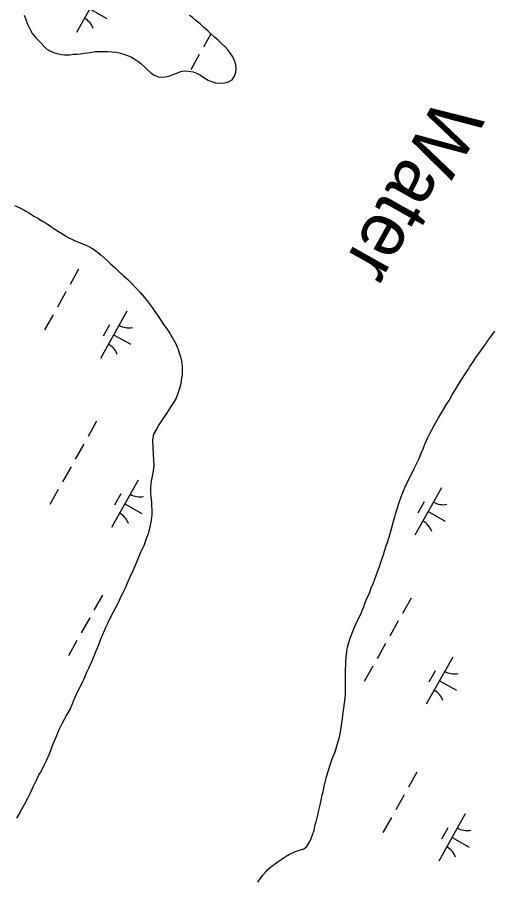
# Model space of a CAD drawing. Extents: x 3913936 to 3933962, y 195330 to 217741.
# Drawn here: x 3927207 to 3927645, y 203665 to 204461 of the extents above; entities that cross this region are included whole.
import ezdxf

# ---------------------------------------------------------------- set-up
doc = ezdxf.new("R2010")
doc.units = 0
for name, color, linetype in [('V-RIVR-IDEN', 7, 'Continuous'), ('V-TOPO-SHOR', 7, 'Continuous'), ('V-WETL-SWMP', 7, 'Continuous')]:
    doc.layers.add(name, color=color, linetype=linetype)

msp = doc.modelspace()

# ---------------------------------------------------------------- linework, layer by layer
at = {"layer": 'V-TOPO-SHOR'}
for points in [[(3927213.56, 204463.29), (3927215.18, 204458.45), (3927216.25, 204455.57), (3927217.73, 204452.3), (3927219.33, 204449.3), (3927221.2, 204446.03), (3927223.19, 204443.43), (3927226.37, 204440.18), (3927229.02, 204437.44), (3927231.67, 204434.58), (3927234.46, 204431.98), (3927236.97, 204430.3), (3927240.52, 204428.76), (3927243.55, 204427.87), (3927247.76, 204426.99), (3927250.78, 204426.62), (3927255.64, 204426.67), (3927259.05, 204427.1), (3927262.32, 204427.25), (3927265.34, 204427.68), (3927268.62, 204428.1), (3927271.76, 204428.39), (3927275.83, 204429.09), (3927278.97, 204429.64), (3927283.17, 204429.81), (3927286.32, 204429.84), (3927290.13, 204429.75), (3927294.72, 204429.53), (3927298.14, 204429.03), (3927302.21, 204428.15), (3927306.16, 204426.88), (3927309.59, 204425.73), (3927312.35, 204424.44), (3927315.52, 204422.5), (3927318.3, 204420.69), (3927320.94, 204418.75), (3927324.38, 204415.63), (3927327.16, 204412.9), (3927329.94, 204410.3), (3927333.38, 204407.84), (3927337.46, 204406.43), (3927340.88, 204405.94), (3927343.89, 204406.23), (3927347.69, 204407.32), (3927350.83, 204408.4), (3927354.23, 204409.87), (3927357.76, 204411.22), (3927361.69, 204411.78), (3927365.37, 204411.68), (3927369.18, 204410.93), (3927372.34, 204409.65), (3927376.16, 204407.85), (3927380, 204405.13), (3927383.17, 204403.19), (3927386.06, 204402.03), (3927389.88, 204400.89), (3927393.43, 204400.4), (3927398.15, 204400.7), (3927401.95, 204401.66), (3927405.34, 204403.65), (3927407.54, 204406.83), (3927408.56, 204410.64), (3927409.05, 204413.67), (3927408.75, 204417.47), (3927407.41, 204421.26), (3927405.93, 204424.66), (3927403.67, 204427.92), (3927401.54, 204430.79), (3927399.15, 204433.65), (3927395.31, 204437.16), (3927392.27, 204440.02), (3927388.96, 204442.88), (3927386.31, 204445.35), (3927382.74, 204448.6), (3927378.9, 204452.23), (3927375.85, 204455.09), (3927372.15, 204458.08), (3927368.32, 204461.19), (3927365.81, 204463)], [(3927204.63, 204287.93), (3927208.98, 204285.87), (3927212.4, 204284.07), (3927215.57, 204282.26), (3927218.47, 204280.59), (3927222.42, 204278), (3927226.64, 204275.68), (3927229.28, 204274), (3927233.63, 204271.42), (3927238.11, 204268.45), (3927242.59, 204265.48), (3927245.23, 204263.8), (3927248.66, 204261.6), (3927251.83, 204259.4), (3927255.38, 204257.6), (3927258.15, 204256.31), (3927261.04, 204254.9), (3927264.33, 204253.62), (3927268.15, 204252.08), (3927271.96, 204250.55), (3927275.79, 204248.35), (3927279.21, 204246.29), (3927284.49, 204242.14), (3927289.78, 204237.34), (3927292.82, 204234.49), (3927297.05, 204230.6), (3927300.76, 204226.96), (3927305.12, 204223.07), (3927308.95, 204219.57), (3927312.13, 204216.58), (3927316.37, 204211.9), (3927320.34, 204207.48), (3927324.31, 204202.93), (3927326.83, 204199.94), (3927331.35, 204193.82), (3927333.21, 204190.95), (3927336.26, 204186.79), (3927339.99, 204181.06), (3927341.98, 204178.19), (3927344.9, 204174.02), (3927347.69, 204170.12), (3927349.42, 204167.25), (3927351.82, 204163.21), (3927353.29, 204160.34), (3927355.03, 204155.9), (3927356.11, 204153.02), (3927357.6, 204148.19), (3927358.41, 204144.66), (3927359.12, 204139.68), (3927359.28, 204136.67), (3927359.06, 204131.82), (3927358.56, 204128.8), (3927357.45, 204122.24), (3927355.8, 204116.32), (3927353.62, 204110.4), (3927351.69, 204107.11), (3927348.2, 204101.57), (3927344.58, 204096.03), (3927340.83, 204090.36), (3927337.73, 204085.74), (3927335.67, 204082.45), (3927332.7, 204077.18), (3927331.83, 204071.8), (3927332.02, 204065.51), (3927332.48, 204058.43), (3927332.66, 204053.85), (3927332.97, 204048.08), (3927332.12, 204041.52), (3927331.36, 204038.37), (3927330.62, 204033.9), (3927330.01, 204028.92), (3927330.07, 204022.36), (3927330.36, 204019.35), (3927330.79, 204014.64), (3927330.96, 204011.62), (3927331.13, 204007.04), (3927331.04, 204002.71), (3927330.56, 203997.73), (3927329.44, 203991.69), (3927327.79, 203985.38), (3927326.39, 203981.56), (3927323.96, 203975.25), (3927321.13, 203968.67), (3927318.18, 203962.09), (3927316.9, 203959.06), (3927313.82, 203951.82), (3927310.86, 203945.24), (3927307.79, 203938.14), (3927306.5, 203935.24), (3927304.45, 203930.89), (3927303.03, 203928), (3927300.97, 203923.78)], [(3927624.52, 204139.47), (3927627.36, 204143.81), (3927629.43, 204146.84), (3927632.39, 204151.05), (3927634.46, 204153.95), (3927637.17, 204157.9), (3927639.1, 204160.4), (3927640.78, 204162.9), (3927643.49, 204166.58), (3927647.5, 204172.11)], [(3927548.37, 203977.4), (3927549.9, 203982.26), (3927550.91, 203985.4), (3927552.18, 203989.86), (3927554.08, 203996.81), (3927555.98, 204003.5), (3927557.11, 204007.43), (3927559.15, 204013.99), (3927561.31, 204020.15), (3927563.23, 204025.01), (3927564.89, 204028.56), (3927567.33, 204033.81), (3927570.15, 204039.72), (3927572.97, 204045.5), (3927575.67, 204050.49), (3927577.34, 204054.04), (3927578.62, 204057.19), (3927579.9, 204060.08), (3927581.3, 204063.62), (3927582.96, 204067.95), (3927584.5, 204071.1), (3927585.78, 204073.99), (3927587.58, 204077.67), (3927589.25, 204081.08), (3927591.95, 204085.56), (3927595.42, 204091.99), (3927597.22, 204095.15), (3927600.05, 204099.88), (3927603.27, 204104.88), (3927605.34, 204108.17), (3927608.16, 204113.43), (3927612.16, 204119.87), (3927613.96, 204122.77), (3927616.54, 204126.84), (3927620.53, 204133.03), (3927622.85, 204136.71), (3927624.52, 204139.47)], [(3927463.69, 203692.61), (3927463.75, 203692.63), (3927468.39, 203693.96), (3927471.25, 203695.04), (3927474.11, 203697.15), (3927476.69, 203701.1), (3927478.23, 203704.52), (3927479.37, 203707.8), (3927480.77, 203712.12), (3927481.9, 203716.97), (3927482.79, 203719.86), (3927484.05, 203724.84), (3927484.67, 203727.98), (3927486.19, 203733.88), (3927487.44, 203739.78), (3927488.31, 203744.62), (3927489.2, 203747.64), (3927490.07, 203752.35), (3927490.95, 203756.28), (3927492.34, 203761.4), (3927493.35, 203765.2), (3927495.25, 203771.36), (3927497.29, 203776.87), (3927498.44, 203780.02), (3927500.1, 203784.48), (3927502.13, 203790.78), (3927504.16, 203797.99), (3927505.16, 203802.57), (3927506.15, 203808.99), (3927507, 203815.14), (3927507.74, 203820.64), (3927508.22, 203824.57), (3927508.7, 203829.15), (3927509.58, 203833.73), (3927509.8, 203837.27), (3927509.73, 203844.85), (3927509.7, 203847.99), (3927509.79, 203852.7), (3927509.72, 203860.02), (3927509.94, 203864.46), (3927510.04, 203867.48), (3927510.4, 203871.66), (3927511, 203877.03), (3927511.62, 203880.83), (3927513.39, 203887.12), (3927515.56, 203893.15), (3927518.11, 203899.32), (3927520.93, 203905.5), (3927523.76, 203911.27), (3927525.42, 203915.21), (3927526.57, 203918.1), (3927527.72, 203921.12), (3927528.87, 203924.01), (3927531.05, 203928.6), (3927532.2, 203931.62), (3927533.85, 203936.34), (3927535.13, 203939.23), (3927536.79, 203943.56), (3927538.45, 203947.76), (3927541, 203954.98), (3927542.02, 203958.12), (3927543.54, 203962.59), (3927544.69, 203965.86), (3927545.7, 203969.14), (3927547.36, 203974.13), (3927548.37, 203977.4)], [(3927300.97, 203923.78), (3927299.69, 203921.02), (3927297.63, 203917.07), (3927295.57, 203912.99), (3927291.83, 203905.87), (3927290.42, 203902.71), (3927288.75, 203899.42), (3927287.47, 203896.39), (3927285.41, 203891.65), (3927283.62, 203887.31), (3927282.47, 203884.42), (3927280.8, 203879.95), (3927279.52, 203877.05), (3927277.98, 203873.11), (3927275.55, 203867.18), (3927272.72, 203861), (3927271.05, 203857.44), (3927269, 203852.84), (3927266.17, 203846.65), (3927263.08, 203840.46), (3927260.26, 203834.4), (3927258.72, 203830.85), (3927256.02, 203824.66), (3927252.93, 203818.74), (3927250.36, 203814.12), (3927248.42, 203810.7), (3927245.46, 203804.77), (3927242.9, 203798.33), (3927240.08, 203791.88), (3927237.78, 203785.56), (3927236.37, 203782.14), (3927233.93, 203776.74), (3927231.87, 203772.4), (3927229.04, 203766.61), (3927227.1, 203763.44), (3927224.54, 203757.91), (3927221.83, 203752.51), (3927219.39, 203746.86), (3927216.56, 203741.45), (3927213.73, 203736.05), (3927211.28, 203731.84), (3927209.34, 203728.54), (3927206.25, 203723.27)], [(3927428.88, 203664.23), (3927430.94, 203667.34), (3927433.44, 203670.71), (3927435.93, 203673.48), (3927438.26, 203675.91), (3927440.58, 203678.07), (3927443.08, 203680.06), (3927446.35, 203682.4), (3927449.62, 203684.57), (3927452.12, 203686.39), (3927454.88, 203688.21), (3927457.98, 203689.94), (3927462.12, 203691.94), (3927463.69, 203692.61)]]:
    msp.add_lwpolyline(points, dxfattribs=at)
at = {"layer": 'V-WETL-SWMP'}
for p, q in [((3927286.19, 204490.81), (3927261.69, 204447.22)), ((3927273.94, 204469.01), (3927289.63, 204460.19)), ((3927385.6, 204445.99), (3927378.77, 204433.83)), ((3927374.85, 204426.86), (3927367.01, 204412.91)), ((3927263.64, 204229.02), (3927255.8, 204215.07)), ((3927251.88, 204208.1), (3927244.04, 204194.15)), ((3927308.21, 204190.54), (3927283.71, 204146.95)), ((3927240.12, 204187.18), (3927232.28, 204173.23)), ((3927292.18, 204177.76), (3927286.3, 204167.29)), ((3927643.49, 204166.58), (3927647.5, 204172.11)), ((3927295.96, 204168.74), (3927311.65, 204159.92)), ((3927640.78, 204162.9), (3927643.49, 204166.58)), ((3927634.46, 204153.95), (3927637.17, 204157.9)), ((3927637.17, 204157.9), (3927639.11, 204160.4)), ((3927639.11, 204160.4), (3927640.78, 204162.9)), ((3927629.43, 204146.84), (3927632.39, 204151.05)), ((3927632.39, 204151.05), (3927634.46, 204153.95)), ((3927624.53, 204139.47), (3927627.36, 204143.81)), ((3927627.36, 204143.81), (3927629.43, 204146.84)), ((3927616.54, 204126.84), (3927620.53, 204133.03)), ((3927620.53, 204133.03), (3927622.85, 204136.71)), ((3927622.85, 204136.71), (3927624.53, 204139.47)), ((3927613.96, 204122.77), (3927616.54, 204126.84)), ((3927608.16, 204113.43), (3927612.16, 204119.87)), ((3927612.16, 204119.87), (3927613.96, 204122.77)), ((3927603.27, 204104.88), (3927605.34, 204108.17)), ((3927605.34, 204108.17), (3927608.16, 204113.43)), ((3927600.05, 204099.88), (3927603.27, 204104.88)), ((3927595.42, 204091.99), (3927597.22, 204095.15)), ((3927597.22, 204095.15), (3927600.05, 204099.88)), ((3927280.2, 204088.93), (3927272.36, 204074.99)), ((3927589.25, 204081.08), (3927591.95, 204085.56)), ((3927591.95, 204085.56), (3927595.42, 204091.99)), ((3927585.78, 204073.99), (3927587.58, 204077.67)), ((3927587.58, 204077.67), (3927589.25, 204081.08)), ((3927582.96, 204067.95), (3927584.5, 204071.1)), ((3927584.5, 204071.1), (3927585.78, 204073.99)), ((3927268.44, 204068.01), (3927260.6, 204054.06)), ((3927579.9, 204060.08), (3927581.3, 204063.62)), ((3927581.3, 204063.62), (3927582.96, 204067.95)), ((3927575.67, 204050.49), (3927577.34, 204054.04)), ((3927577.34, 204054.04), (3927578.62, 204057.19)), ((3927578.62, 204057.19), (3927579.9, 204060.08)), ((3927256.68, 204047.09), (3927248.84, 204033.14)), ((3927570.15, 204039.72), (3927572.97, 204045.5)), ((3927572.97, 204045.5), (3927575.67, 204050.49)), ((3927567.33, 204033.81), (3927570.15, 204039.72)), ((3927318.61, 204034.74), (3927294.11, 203991.15)), ((3927563.23, 204025.01), (3927564.89, 204028.55)), ((3927564.89, 204028.55), (3927567.33, 204033.81)), ((3927244.92, 204026.17), (3927237.08, 204012.22)), ((3927302.57, 204021.96), (3927296.69, 204011.5)), ((3927561.31, 204020.15), (3927563.23, 204025.01)), ((3927598.21, 204027.52), (3927573.71, 203983.93)), ((3927306.36, 204012.95), (3927322.05, 204004.12)), ((3927557.11, 204007.43), (3927559.15, 204013.99)), ((3927559.15, 204013.99), (3927561.31, 204020.15)), ((3927582.17, 204014.74), (3927576.29, 204004.28)), ((3927555.97, 204003.5), (3927557.11, 204007.43)), ((3927585.96, 204005.73), (3927601.65, 203996.91)), ((3927552.18, 203989.86), (3927554.08, 203996.81)), ((3927554.08, 203996.81), (3927555.97, 204003.5)), ((3927550.91, 203985.4), (3927552.18, 203989.86)), ((3927548.37, 203977.41), (3927549.9, 203982.26)), ((3927549.9, 203982.26), (3927550.91, 203985.4)), ((3927545.7, 203969.14), (3927547.36, 203974.13)), ((3927547.36, 203974.13), (3927548.37, 203977.41)), ((3927543.54, 203962.58), (3927544.69, 203965.86)), ((3927544.69, 203965.86), (3927545.7, 203969.14)), ((3927541, 203954.98), (3927542.02, 203958.12)), ((3927542.02, 203958.12), (3927543.54, 203962.58)), ((3927538.45, 203947.76), (3927541, 203954.98)), ((3927535.13, 203939.23), (3927536.79, 203943.56)), ((3927536.79, 203943.56), (3927538.45, 203947.76)), ((3927532.2, 203931.62), (3927533.85, 203936.34)), ((3927533.85, 203936.34), (3927535.13, 203939.23)), ((3927285.66, 203928.75), (3927277.82, 203914.81)), ((3927528.87, 203924.01), (3927531.05, 203928.6)), ((3927531.05, 203928.6), (3927532.2, 203931.62)), ((3927570.2, 203925.91), (3927562.36, 203911.97)), ((3927525.42, 203915.21), (3927526.57, 203918.1)), ((3927526.57, 203918.1), (3927527.72, 203921.12)), ((3927527.72, 203921.12), (3927528.87, 203924.01)), ((3927520.93, 203905.49), (3927523.76, 203911.27)), ((3927523.76, 203911.27), (3927525.42, 203915.21)), ((3927273.9, 203907.83), (3927266.06, 203893.89)), ((3927518.11, 203899.32), (3927520.93, 203905.49)), ((3927558.44, 203904.99), (3927550.6, 203891.05)), ((3927513.39, 203887.12), (3927515.56, 203893.15)), ((3927515.56, 203893.15), (3927518.11, 203899.32)), ((3927262.14, 203886.91), (3927254.3, 203872.96)), ((3927511.62, 203880.83), (3927513.39, 203887.12)), ((3927510.4, 203871.66), (3927511, 203877.03)), ((3927511, 203877.03), (3927511.62, 203880.83)), ((3927546.68, 203884.07), (3927538.84, 203870.12)), ((3927510.04, 203867.47), (3927510.4, 203871.66)), ((3927608.6, 203871.72), (3927584.1, 203828.13)), ((3927509.72, 203860.02), (3927509.94, 203864.46)), ((3927509.94, 203864.46), (3927510.04, 203867.47)), ((3927534.92, 203863.15), (3927527.08, 203849.2)), ((3927509.79, 203852.7), (3927509.72, 203860.02)), ((3927592.57, 203858.94), (3927586.69, 203848.48)), ((3927509.7, 203847.99), (3927509.79, 203852.7)), ((3927509.73, 203844.85), (3927509.7, 203847.99)), ((3927596.35, 203849.93), (3927612.04, 203841.11)), ((3927509.58, 203833.73), (3927509.8, 203837.27)), ((3927509.8, 203837.27), (3927509.73, 203844.85)), ((3927508.7, 203829.15), (3927509.58, 203833.73)), ((3927507.74, 203820.64), (3927508.22, 203824.57)), ((3927508.22, 203824.57), (3927508.7, 203829.15)), ((3927506.15, 203808.99), (3927507, 203815.14)), ((3927507, 203815.14), (3927507.74, 203820.64)), ((3927505.16, 203802.57), (3927506.15, 203808.99)), ((3927502.13, 203790.78), (3927504.16, 203797.99)), ((3927504.16, 203797.99), (3927505.16, 203802.57)), ((3927500.1, 203784.48), (3927502.13, 203790.78)), ((3927498.44, 203780.02), (3927500.1, 203784.48)), ((3927495.25, 203771.36), (3927497.29, 203776.87)), ((3927497.29, 203776.87), (3927498.44, 203780.02)), ((3927493.35, 203765.2), (3927495.25, 203771.36)), ((3927575.66, 203765.74), (3927567.82, 203751.79)), ((3927490.95, 203756.28), (3927492.34, 203761.4)), ((3927492.34, 203761.4), (3927493.35, 203765.2)), ((3927489.2, 203747.64), (3927490.07, 203752.35)), ((3927490.07, 203752.35), (3927490.95, 203756.28)), ((3927487.44, 203739.77), (3927488.31, 203744.62)), ((3927488.31, 203744.62), (3927489.2, 203747.64)), ((3927563.9, 203744.81), (3927556.06, 203730.87)), ((3927484.67, 203727.98), (3927486.19, 203733.88)), ((3927486.19, 203733.88), (3927487.44, 203739.77)), ((3927484.05, 203724.84), (3927484.67, 203727.98)), ((3927620.23, 203727.25), (3927595.73, 203683.67)), ((3927481.9, 203716.97), (3927482.79, 203719.86)), ((3927482.79, 203719.86), (3927484.05, 203724.84)), ((3927552.14, 203723.89), (3927544.3, 203709.95)), ((3927479.37, 203707.8), (3927480.77, 203712.12)), ((3927480.77, 203712.12), (3927481.9, 203716.97)), ((3927604.2, 203714.47), (3927598.32, 203704.01)), ((3927476.69, 203701.1), (3927478.23, 203704.52)), ((3927478.23, 203704.52), (3927479.37, 203707.8)), ((3927607.98, 203705.46), (3927623.67, 203696.64)), ((3927463.75, 203692.63), (3927468.39, 203693.96)), ((3927468.39, 203693.96), (3927471.25, 203695.04)), ((3927471.25, 203695.04), (3927474.11, 203697.15)), ((3927474.11, 203697.15), (3927476.69, 203701.1)), ((3927449.62, 203684.57), (3927452.12, 203686.39)), ((3927452.12, 203686.39), (3927454.88, 203688.21)), ((3927454.88, 203688.21), (3927457.98, 203689.94)), ((3927457.98, 203689.94), (3927462.12, 203691.94)), ((3927462.12, 203691.94), (3927463.69, 203692.61)), ((3927463.69, 203692.61), (3927463.75, 203692.63)), ((3927438.26, 203675.91), (3927440.58, 203678.07)), ((3927440.58, 203678.07), (3927443.08, 203680.06)), ((3927443.08, 203680.06), (3927446.35, 203682.4)), ((3927446.35, 203682.4), (3927449.62, 203684.57)), ((3927430.94, 203667.34), (3927433.44, 203670.71)), ((3927433.44, 203670.71), (3927435.93, 203673.48)), ((3927435.93, 203673.48), (3927438.26, 203675.91)), ((3927428.88, 203664.23), (3927430.94, 203667.34))]:
    msp.add_line(p, q, dxfattribs=at)
for points in [[(3927213.56, 204463.29), (3927215.18, 204458.45), (3927216.25, 204455.57), (3927217.73, 204452.3), (3927219.33, 204449.3), (3927221.2, 204446.03), (3927223.19, 204443.43), (3927226.37, 204440.18), (3927229.02, 204437.44), (3927231.68, 204434.58), (3927234.46, 204431.98), (3927236.96, 204430.3), (3927240.52, 204428.76), (3927243.55, 204427.87), (3927247.76, 204426.99), (3927250.78, 204426.62), (3927255.64, 204426.67), (3927259.04, 204427.09), (3927262.32, 204427.26), (3927265.34, 204427.68), (3927268.62, 204428.1), (3927271.76, 204428.39), (3927275.83, 204429.09), (3927278.97, 204429.64), (3927283.17, 204429.81), (3927286.32, 204429.84), (3927290.12, 204429.75), (3927294.72, 204429.53), (3927298.14, 204429.03), (3927302.21, 204428.15), (3927306.16, 204426.88), (3927309.59, 204425.73), (3927312.35, 204424.44), (3927315.52, 204422.5), (3927318.3, 204420.69), (3927320.94, 204418.75), (3927324.38, 204415.63), (3927327.16, 204412.9), (3927329.94, 204410.3), (3927333.38, 204407.84), (3927337.46, 204406.43), (3927340.88, 204405.94), (3927343.89, 204406.23), (3927347.69, 204407.32), (3927350.83, 204408.4), (3927354.23, 204409.87), (3927357.76, 204411.22), (3927361.69, 204411.78), (3927365.37, 204411.68), (3927369.18, 204410.93), (3927372.34, 204409.65), (3927376.17, 204407.85), (3927380, 204405.13), (3927383.17, 204403.19), (3927386.06, 204402.03), (3927389.88, 204400.89), (3927393.43, 204400.4), (3927398.15, 204400.7), (3927401.95, 204401.66), (3927405.34, 204403.66), (3927407.54, 204406.83), (3927408.56, 204410.64), (3927409.05, 204413.67), (3927408.75, 204417.47), (3927407.41, 204421.26), (3927405.93, 204424.66), (3927403.67, 204427.92), (3927401.54, 204430.79), (3927399.15, 204433.65), (3927395.31, 204437.16), (3927392.27, 204440.02), (3927388.96, 204442.88)], [(3927388.96, 204442.88), (3927386.31, 204445.35), (3927382.74, 204448.59), (3927378.9, 204452.23), (3927375.85, 204455.09), (3927372.15, 204458.08), (3927368.32, 204461.19), (3927365.81, 204463)], [(3927204.63, 204287.93), (3927208.98, 204285.87), (3927212.4, 204284.07), (3927215.57, 204282.26), (3927218.47, 204280.59), (3927222.42, 204278), (3927226.64, 204275.68), (3927229.27, 204274), (3927233.62, 204271.42), (3927238.11, 204268.45), (3927242.59, 204265.48), (3927245.23, 204263.8), (3927248.66, 204261.6), (3927251.83, 204259.4), (3927255.38, 204257.6), (3927258.15, 204256.32), (3927261.04, 204254.9), (3927264.33, 204253.62), (3927268.15, 204252.08), (3927271.96, 204250.55), (3927275.79, 204248.35), (3927279.21, 204246.29), (3927284.49, 204242.14), (3927289.78, 204237.34), (3927292.82, 204234.49), (3927297.05, 204230.6), (3927300.76, 204226.96), (3927305.12, 204223.07), (3927308.95, 204219.57), (3927312.13, 204216.58), (3927316.37, 204211.9), (3927320.34, 204207.48), (3927324.31, 204202.93), (3927326.83, 204199.94), (3927331.35, 204193.82), (3927333.21, 204190.96), (3927336.26, 204186.79), (3927339.99, 204181.06), (3927341.98, 204178.19), (3927344.9, 204174.02), (3927347.69, 204170.12), (3927349.42, 204167.25), (3927351.82, 204163.21), (3927353.29, 204160.34), (3927355.03, 204155.9), (3927356.11, 204153.03), (3927357.6, 204148.19), (3927358.42, 204144.66), (3927359.12, 204139.68), (3927359.28, 204136.67), (3927359.06, 204131.82), (3927358.56, 204128.8), (3927357.45, 204122.24), (3927355.8, 204116.32), (3927353.62, 204110.4), (3927351.69, 204107.11), (3927348.2, 204101.57), (3927344.58, 204096.03), (3927340.83, 204090.36), (3927337.73, 204085.74), (3927335.67, 204082.45), (3927332.7, 204077.18), (3927331.83, 204071.8), (3927332.02, 204065.51), (3927332.48, 204058.43), (3927332.66, 204053.85), (3927332.97, 204048.08), (3927332.12, 204041.52), (3927331.36, 204038.37), (3927330.61, 204033.9), (3927330.01, 204028.92), (3927330.07, 204022.36), (3927330.36, 204019.35), (3927330.79, 204014.64), (3927330.95, 204011.62), (3927331.13, 204007.04), (3927331.04, 204002.71), (3927330.56, 203997.73), (3927329.44, 203991.68), (3927327.79, 203985.38), (3927326.39, 203981.56), (3927323.95, 203975.25), (3927321.13, 203968.67), (3927318.18, 203962.09), (3927316.9, 203959.06), (3927313.82, 203951.82), (3927310.87, 203945.24), (3927307.79, 203938.13), (3927306.5, 203935.24), (3927304.45, 203930.89), (3927303.03, 203928), (3927300.97, 203923.78)], [(3927300.97, 203923.78), (3927299.69, 203921.02), (3927297.63, 203917.07), (3927295.57, 203912.99), (3927291.83, 203905.87), (3927290.42, 203902.71), (3927288.75, 203899.42), (3927287.47, 203896.39), (3927285.41, 203891.65), (3927283.62, 203887.31), (3927282.47, 203884.42), (3927280.8, 203879.95), (3927279.52, 203877.05), (3927277.98, 203873.1), (3927275.55, 203867.18), (3927272.72, 203861), (3927271.05, 203857.44), (3927269, 203852.83), (3927266.17, 203846.65), (3927263.08, 203840.46), (3927260.26, 203834.4), (3927258.72, 203830.85), (3927256.02, 203824.66), (3927252.93, 203818.74), (3927250.35, 203814.12), (3927248.42, 203810.7), (3927245.46, 203804.77), (3927242.9, 203798.33), (3927240.08, 203791.88), (3927237.78, 203785.56), (3927236.37, 203782.14), (3927233.93, 203776.74), (3927231.87, 203772.4), (3927229.04, 203766.61), (3927227.1, 203763.44), (3927224.53, 203757.91), (3927221.83, 203752.51), (3927219.4, 203746.86), (3927216.56, 203741.45), (3927213.73, 203736.05), (3927211.28, 203731.84), (3927209.34, 203728.54), (3927206.25, 203723.27)]]:
    msp.add_lwpolyline(points, dxfattribs=at)
for centre, start, end in [((3927260.61, 204444.82), 19.88608, 61.42973), ((3927309.7, 204192.71), 239.88608, 281.42974), ((3927282.63, 204144.55), 19.88608, 61.42973), ((3927320.1, 204036.91), 239.88608, 281.42974), ((3927599.7, 204029.69), 239.88608, 281.42974), ((3927293.03, 203988.75), 19.88608, 61.42973), ((3927572.63, 203981.53), 19.88608, 61.42973), ((3927610.1, 203873.89), 239.88608, 281.42974), ((3927583.03, 203825.73), 19.88608, 61.42973), ((3927621.73, 203729.42), 239.88608, 281.42974), ((3927594.66, 203681.26), 19.88608, 61.42973)]:
    msp.add_arc(centre, 17.62, start, end, dxfattribs=at)

# ---------------------------------------------------------------- texts
at = {"layer": 'V-RIVR-IDEN'}
msp.add_text('Water', height=50, rotation=240.67305, dxfattribs=at).set_placement((3927594.92, 204389.86))

doc.saveas('drawing.dxf')
